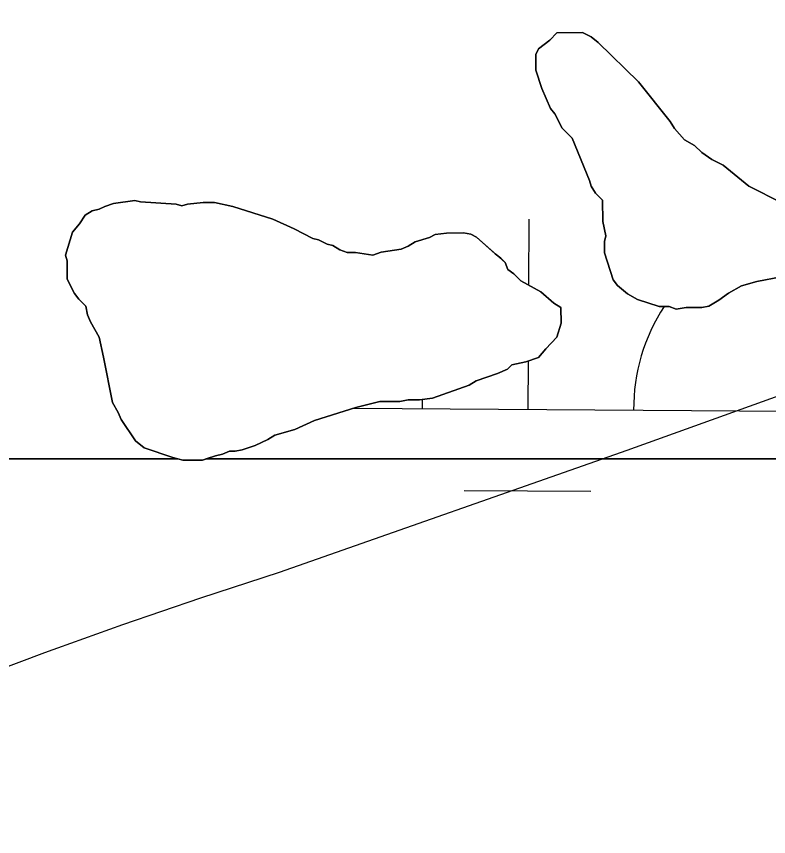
# Model space of a CAD drawing. Extents: x 3172231 to 3210228, y 940198 to 965780.
# Drawn here: x 3194175.8 to 3194318.3, y 950801.1 to 950956.4 of the extents above; entities that cross this region are included whole.
import ezdxf

# ---------------------------------------------------------------- set-up
doc = ezdxf.new("R2010")
doc.units = 0
for name, color, linetype in [('V-ROAD-CNTR', 7, 'Continuous'), ('V-SITE-VEGE', 7, 'Continuous'), ('V-TOPO-SHOR', 7, 'Continuous'), ('V-WETL-SWMP', 7, 'Continuous')]:
    doc.layers.add(name, color=color, linetype=linetype)

msp = doc.modelspace()

# ---------------------------------------------------------------- linework, layer by layer
at = {"layer": 'V-ROAD-CNTR'}
msp.add_lwpolyline([(3194095.689, 950800.809), (3194108.872, 950806.153), (3194123.146, 950812.553), (3194137.521, 950818.733), (3194151.994, 950824.695), (3194166.558, 950830.438), (3194181.207, 950835.953), (3194195.936, 950841.247), (3194210.741, 950846.312), (3194225.62, 950851.147), (3194291.494, 950874.236), (3194357.165, 950897.897), (3194385.778, 950908.317), (3194414.466, 950918.524), (3194443.232, 950928.519), (3194472.07, 950938.296), (3194495.97, 950947.213), (3194519.776, 950956.394)], dxfattribs=at)
at = {"layer": 'V-SITE-VEGE'}
for p, q in [((3194206.362, 950872.601), (3194159.297, 950872.601)), ((3194207.301, 950872.342), (3194206.362, 950872.601)), ((3194211.071, 950872.379), (3194207.301, 950872.342)), ((3194211.718, 950872.601), (3194211.071, 950872.379)), ((3194483.646, 950872.601), (3194211.718, 950872.601))]:
    msp.add_line(p, q, dxfattribs=at)
for points in [[(3194320.78, 950921.078), (3194314.556, 950924.253), (3194309.67, 950928.246), (3194307.505, 950929.303), (3194305.607, 950930.632), (3194304.249, 950931.967), (3194302.352, 950933.026), (3194300.448, 950935.162), (3194299.626, 950936.502), (3194293.632, 950943.987), (3194286.02, 950951.458), (3194284.664, 950952.523), (3194283.04, 950953.318), (3194278.19, 950953.271), (3194276.857, 950951.913), (3194274.719, 950950.276), (3194274.188, 950949.193), (3194274.217, 950946.232), (3194275.327, 950942.74), (3194276.978, 950938.984), (3194277.797, 950937.915), (3194279.169, 950935.234), (3194281.072, 950933.366), (3194284.375, 950925.317), (3194284.658, 950924.242), (3194285.481, 950922.903), (3194286.837, 950921.57), (3194286.876, 950917.529), (3194287.439, 950914.84), (3194287.181, 950913.761), (3194287.199, 950911.606), (3194288.862, 950906.505), (3194289.681, 950905.433), (3194291.582, 950903.836), (3194293.476, 950902.775), (3194297.529, 950901.466), (3194299.416, 950901.485), (3194300.765, 950900.959), (3194302.649, 950901.245), (3194305.613, 950901.272), (3194306.956, 950901.555), (3194308.83, 950902.65), (3194310.704, 950904.014), (3194313.115, 950905.384), (3194316.07, 950906.22), (3194320.641, 950907.07)], [(3194159.297, 950872.601), (3194206.362, 950872.601), (3194205.408, 950872.864), (3194200.006, 950874.697), (3194198.377, 950876.03), (3194195.645, 950880.044), (3194195.094, 950881.386), (3194193.999, 950883.264), (3194192.303, 950891.865), (3194191.459, 950895.628), (3194189.817, 950898.577), (3194189.266, 950899.916), (3194188.981, 950901.532), (3194187.621, 950902.865), (3194186.804, 950903.934), (3194185.43, 950906.615), (3194185.399, 950910.115), (3194185.119, 950911.19), (3194186.425, 950915.514), (3194187.759, 950917.142), (3194188.819, 950918.768), (3194190.159, 950919.587), (3194191.502, 950919.87), (3194192.575, 950920.417), (3194194.185, 950920.974), (3194198.222, 950921.549), (3194199.301, 950921.289), (3194206.039, 950920.814), (3194207.118, 950920.556), (3194208.193, 950920.834), (3194211.155, 950921.131), (3194213.307, 950921.152), (3194216.818, 950920.376), (3194224.381, 950918.023), (3194228.438, 950916.175), (3194231.956, 950914.322), (3194233.038, 950914.064), (3194234.66, 950913.269), (3194235.737, 950913.011), (3194237.095, 950912.214), (3194238.447, 950911.688), (3194240.064, 950911.704), (3194243.298, 950911.197), (3194244.91, 950911.749), (3194248.676, 950912.325), (3194250.018, 950912.876), (3194251.355, 950913.695), (3194254.042, 950914.529), (3194255.113, 950915.077), (3194257.266, 950915.366)], [(3194257.266, 950915.366), (3194260.497, 950915.397), (3194261.847, 950915.139), (3194262.93, 950914.611), (3194268.364, 950909.814), (3194268.913, 950908.473), (3194269.998, 950907.674), (3194271.358, 950906.341), (3194275.149, 950904.221), (3194277.592, 950902.089), (3194278.946, 950901.294), (3194278.974, 950898.331), (3194278.19, 950895.63), (3194276.058, 950893.455), (3194274.725, 950891.827), (3194272.308, 950890.995), (3194269.619, 950890.432), (3194268.82, 950889.617), (3194266.942, 950888.791), (3194262.914, 950887.409), (3194261.575, 950886.586), (3194254.595, 950884.095), (3194252.174, 950883.805), (3194250.02, 950883.784), (3194248.406, 950883.499), (3194244.636, 950883.465), (3194240.067, 950882.344), (3194232.278, 950879.848), (3194228.524, 950878.197), (3194224.766, 950877.085), (3194223.424, 950876.264), (3194221.01, 950875.164), (3194218.593, 950874.333), (3194217.252, 950874.052), (3194216.172, 950874.042), (3194214.831, 950873.491), (3194213.488, 950873.208), (3194211.718, 950872.601), (3194483.646, 950872.601)]]:
    msp.add_lwpolyline(points, dxfattribs=at)
at = {"layer": 'V-TOPO-SHOR'}
for points in [[(3194281.072, 950933.366), (3194279.169, 950935.234), (3194277.797, 950937.915), (3194276.978, 950938.984), (3194275.327, 950942.74), (3194274.217, 950946.232), (3194274.188, 950949.193), (3194274.719, 950950.276), (3194276.857, 950951.913), (3194278.19, 950953.271), (3194283.04, 950953.318), (3194284.664, 950952.523), (3194286.02, 950951.458), (3194293.632, 950943.987), (3194299.626, 950936.502), (3194300.448, 950935.162), (3194302.352, 950933.026), (3194304.249, 950931.967), (3194305.607, 950930.632), (3194307.505, 950929.303), (3194309.67, 950928.246), (3194314.554, 950924.253), (3194320.78, 950921.078)], [(3194320.641, 950907.07), (3194316.07, 950906.22), (3194313.115, 950905.384), (3194310.704, 950904.014), (3194308.83, 950902.65), (3194306.956, 950901.555), (3194305.613, 950901.274), (3194302.649, 950901.245), (3194300.765, 950900.959), (3194299.416, 950901.485), (3194297.529, 950901.466), (3194293.476, 950902.775), (3194291.582, 950903.836), (3194289.681, 950905.433), (3194288.862, 950906.505), (3194287.199, 950911.606), (3194287.179, 950913.761), (3194287.439, 950914.84), (3194286.876, 950917.529), (3194286.837, 950921.57), (3194285.479, 950922.903), (3194284.658, 950924.242), (3194284.377, 950925.317), (3194281.072, 950933.366)], [(3194192.303, 950891.865), (3194191.459, 950895.628), (3194189.817, 950898.577), (3194189.266, 950899.916), (3194188.979, 950901.532), (3194187.621, 950902.865), (3194186.802, 950903.934), (3194185.432, 950906.615), (3194185.399, 950910.115), (3194185.119, 950911.19), (3194186.425, 950915.514), (3194187.756, 950917.142), (3194188.819, 950918.768), (3194190.159, 950919.587), (3194191.502, 950919.87), (3194192.575, 950920.419), (3194194.185, 950920.974), (3194198.222, 950921.549), (3194199.301, 950921.289), (3194206.039, 950920.814), (3194207.118, 950920.556), (3194208.193, 950920.834), (3194211.155, 950921.131), (3194213.307, 950921.152), (3194216.818, 950920.376), (3194224.381, 950918.023), (3194228.438, 950916.175), (3194231.956, 950914.322), (3194233.038, 950914.064), (3194234.66, 950913.269), (3194235.739, 950913.011), (3194237.095, 950912.214), (3194238.447, 950911.688), (3194240.062, 950911.704), (3194243.298, 950911.197), (3194244.91, 950911.749), (3194248.676, 950912.325), (3194250.018, 950912.876), (3194251.355, 950913.695), (3194254.042, 950914.529), (3194255.113, 950915.077), (3194257.266, 950915.366), (3194260.497, 950915.397), (3194261.847, 950915.141), (3194262.93, 950914.611), (3194266.461, 950911.412), (3194267.547, 950910.615), (3194268.362, 950909.814), (3194268.913, 950908.473), (3194269.998, 950907.674), (3194271.358, 950906.341), (3194275.149, 950904.221), (3194277.592, 950902.089), (3194278.946, 950901.294), (3194278.974, 950898.331), (3194278.19, 950895.63), (3194276.056, 950893.455), (3194274.725, 950891.827), (3194272.308, 950890.995), (3194269.619, 950890.432), (3194268.82, 950889.617), (3194266.942, 950888.791), (3194262.914, 950887.407), (3194261.575, 950886.586), (3194254.595, 950884.097), (3194252.174, 950883.805), (3194250.02, 950883.784), (3194248.406, 950883.499), (3194244.636, 950883.465), (3194240.067, 950882.344), (3194232.28, 950879.848), (3194228.524, 950878.197), (3194224.764, 950877.085), (3194223.424, 950876.264), (3194221.01, 950875.164), (3194218.593, 950874.333), (3194217.25, 950874.052), (3194216.172, 950874.042), (3194214.831, 950873.491), (3194213.488, 950873.208), (3194211.071, 950872.379), (3194207.301, 950872.342), (3194205.408, 950872.864), (3194200.006, 950874.697), (3194198.377, 950876.03), (3194195.645, 950880.044), (3194195.094, 950881.386), (3194193.999, 950883.262), (3194192.303, 950891.865)]]:
    msp.add_lwpolyline(points, dxfattribs=at)
at = {"layer": 'V-WETL-SWMP'}
for p, q in [((3194278.191, 950953.271), (3194276.857, 950951.912)), ((3194283.039, 950953.317), (3194278.191, 950953.271)), ((3194284.663, 950952.524), (3194283.039, 950953.317)), ((3194276.857, 950951.912), (3194274.718, 950950.276)), ((3194286.019, 950951.459), (3194284.663, 950952.524)), ((3194293.631, 950943.988), (3194286.019, 950951.459)), ((3194274.718, 950950.276), (3194274.189, 950949.194)), ((3194274.189, 950949.194), (3194274.217, 950946.231)), ((3194274.217, 950946.231), (3194275.327, 950942.74)), ((3194299.626, 950936.502), (3194293.631, 950943.988)), ((3194275.327, 950942.74), (3194276.978, 950938.984)), ((3194276.978, 950938.984), (3194277.796, 950937.915)), ((3194277.796, 950937.915), (3194279.168, 950935.234)), ((3194300.447, 950935.163), (3194299.626, 950936.502)), ((3194279.168, 950935.234), (3194281.071, 950933.366)), ((3194302.352, 950933.026), (3194300.447, 950935.163)), ((3194281.071, 950933.366), (3194284.378, 950925.317)), ((3194304.248, 950931.967), (3194302.352, 950933.026)), ((3194305.607, 950930.632), (3194304.248, 950931.967)), ((3194307.505, 950929.303), (3194305.607, 950930.632)), ((3194309.67, 950928.246), (3194307.505, 950929.303)), ((3194314.555, 950924.252), (3194309.67, 950928.246)), ((3194284.378, 950925.317), (3194284.657, 950924.242)), ((3194284.657, 950924.242), (3194285.478, 950922.903)), ((3194320.78, 950921.078), (3194314.555, 950924.252)), ((3194285.478, 950922.903), (3194286.837, 950921.569)), ((3194192.575, 950920.419), (3194191.503, 950919.87)), ((3194194.186, 950920.973), (3194192.575, 950920.419)), ((3194198.221, 950921.549), (3194194.186, 950920.973)), ((3194199.301, 950921.29), (3194198.221, 950921.549)), ((3194206.039, 950920.814), (3194199.301, 950921.29)), ((3194207.119, 950920.555), (3194206.039, 950920.814)), ((3194208.193, 950920.834), (3194207.119, 950920.555)), ((3194211.154, 950921.131), (3194208.193, 950920.834)), ((3194213.308, 950921.151), (3194211.154, 950921.131)), ((3194216.817, 950920.376), (3194213.308, 950921.151)), ((3194224.381, 950918.022), (3194216.817, 950920.376)), ((3194286.837, 950921.569), (3194286.875, 950917.529)), ((3194188.819, 950918.768), (3194187.757, 950917.142)), ((3194190.159, 950919.588), (3194188.819, 950918.768)), ((3194191.503, 950919.87), (3194190.159, 950919.588)), ((3194228.438, 950916.175), (3194224.381, 950918.022)), ((3194272.873, 950905.493), (3194272.958, 950918.002)), ((3194286.875, 950917.529), (3194287.439, 950914.84)), ((3194187.757, 950917.142), (3194186.426, 950915.513)), ((3194231.957, 950914.322), (3194228.438, 950916.175)), ((3194186.426, 950915.513), (3194185.119, 950911.191)), ((3194233.037, 950914.063), (3194231.957, 950914.322)), ((3194234.66, 950913.27), (3194233.037, 950914.063)), ((3194254.042, 950914.528), (3194251.356, 950913.695)), ((3194255.114, 950915.077), (3194254.042, 950914.528)), ((3194257.266, 950915.367), (3194255.114, 950915.077)), ((3194260.498, 950915.397), (3194257.266, 950915.367)), ((3194261.847, 950915.14), (3194260.498, 950915.397)), ((3194262.93, 950914.611), (3194261.847, 950915.14)), ((3194266.461, 950911.412), (3194262.93, 950914.611)), ((3194287.439, 950914.84), (3194287.179, 950913.761)), ((3194235.74, 950913.011), (3194234.66, 950913.27)), ((3194237.094, 950912.215), (3194235.74, 950913.011)), ((3194250.017, 950912.875), (3194248.676, 950912.324)), ((3194251.356, 950913.695), (3194250.017, 950912.875)), ((3194287.179, 950913.761), (3194287.199, 950911.606)), ((3194185.119, 950911.191), (3194185.399, 950910.116)), ((3194238.446, 950911.689), (3194237.094, 950912.215)), ((3194240.062, 950911.704), (3194238.446, 950911.689)), ((3194243.299, 950911.196), (3194240.062, 950911.704)), ((3194244.91, 950911.75), (3194243.299, 950911.196)), ((3194248.676, 950912.324), (3194244.91, 950911.75)), ((3194267.546, 950910.614), (3194266.461, 950911.412)), ((3194287.199, 950911.606), (3194288.863, 950906.504)), ((3194185.399, 950910.116), (3194185.431, 950906.615)), ((3194268.362, 950909.814), (3194267.546, 950910.614)), ((3194268.913, 950908.472), (3194268.362, 950909.814)), ((3194269.998, 950907.674), (3194268.913, 950908.472)), ((3194185.431, 950906.615), (3194186.803, 950903.934)), ((3194271.357, 950906.34), (3194269.998, 950907.674)), ((3194275.148, 950904.221), (3194271.357, 950906.34)), ((3194288.863, 950906.504), (3194289.681, 950905.434)), ((3194316.07, 950906.219), (3194320.641, 950907.07)), ((3194289.681, 950905.434), (3194291.582, 950903.836)), ((3194310.704, 950904.014), (3194313.115, 950905.384)), ((3194313.115, 950905.384), (3194316.07, 950906.219)), ((3194186.803, 950903.934), (3194187.621, 950902.865)), ((3194277.592, 950902.089), (3194275.148, 950904.221)), ((3194291.582, 950903.836), (3194293.477, 950902.776)), ((3194308.831, 950902.65), (3194310.704, 950904.014)), ((3194187.621, 950902.865), (3194188.98, 950901.531)), ((3194278.946, 950901.294), (3194277.592, 950902.089)), ((3194293.477, 950902.776), (3194297.53, 950901.467)), ((3194306.956, 950901.555), (3194308.831, 950902.65)), ((3194188.98, 950901.531), (3194189.265, 950899.917)), ((3194278.974, 950898.331), (3194278.946, 950901.294)), ((3194297.53, 950901.467), (3194299.415, 950901.485)), ((3194299.415, 950901.485), (3194300.766, 950900.959)), ((3194300.766, 950900.959), (3194302.649, 950901.246)), ((3194302.649, 950901.246), (3194305.612, 950901.273)), ((3194305.612, 950901.273), (3194306.956, 950901.555)), ((3194189.265, 950899.917), (3194189.816, 950898.576)), ((3194189.816, 950898.576), (3194191.46, 950895.628)), ((3194278.191, 950895.63), (3194278.974, 950898.331)), ((3194191.46, 950895.628), (3194192.303, 950891.865)), ((3194276.056, 950893.455), (3194278.191, 950895.63)), ((3194274.725, 950891.827), (3194276.056, 950893.455)), ((3194192.303, 950891.865), (3194193.999, 950883.262)), ((3194269.62, 950890.432), (3194272.308, 950890.996)), ((3194272.308, 950890.996), (3194274.725, 950891.827)), ((3194272.713, 950882.002), (3194272.776, 950891.157)), ((3194266.942, 950888.791), (3194268.82, 950889.617)), ((3194268.82, 950889.617), (3194269.62, 950890.432)), ((3194262.915, 950887.407), (3194266.942, 950888.791)), ((3194254.596, 950884.097), (3194261.575, 950886.586)), ((3194261.575, 950886.586), (3194262.915, 950887.407)), ((3194193.999, 950883.262), (3194195.094, 950881.386)), ((3194240.067, 950882.345), (3194244.636, 950883.465)), ((3194244.636, 950883.465), (3194248.406, 950883.5)), ((3194248.406, 950883.5), (3194250.02, 950883.785)), ((3194250.02, 950883.785), (3194252.174, 950883.805)), ((3194252.174, 950883.805), (3194254.596, 950884.097)), ((3194232.279, 950879.848), (3194240.067, 950882.345)), ((3194239.699, 950882.227), (3194322.712, 950881.662)), ((3194195.094, 950881.386), (3194195.646, 950880.045)), ((3194195.646, 950880.045), (3194198.377, 950876.03)), ((3194228.524, 950878.197), (3194232.279, 950879.848)), ((3194223.424, 950876.264), (3194224.763, 950877.085)), ((3194224.763, 950877.085), (3194228.524, 950878.197)), ((3194198.377, 950876.03), (3194200.005, 950874.698)), ((3194221.01, 950875.164), (3194223.424, 950876.264)), ((3194200.005, 950874.698), (3194205.409, 950872.864)), ((3194214.831, 950873.49), (3194216.172, 950874.041)), ((3194216.172, 950874.041), (3194217.25, 950874.052)), ((3194217.25, 950874.052), (3194218.594, 950874.333)), ((3194218.594, 950874.333), (3194221.01, 950875.164)), ((3194205.409, 950872.864), (3194207.3, 950872.342)), ((3194207.3, 950872.342), (3194211.07, 950872.378)), ((3194211.07, 950872.378), (3194213.487, 950873.208)), ((3194213.487, 950873.208), (3194214.831, 950873.49)), ((3194260.608, 950866.653), (3194284.608, 950866.49))]:
    msp.add_line(p, q, dxfattribs=at)
for centre, start, end in [((3194327.958, 950882.101), 146.65275, 180.38182), ((3194217.475, 950882.853), 358.83817, 1.65184)]:
    msp.add_arc(centre, 35.246, start, end, dxfattribs=at)

doc.saveas('drawing.dxf')
